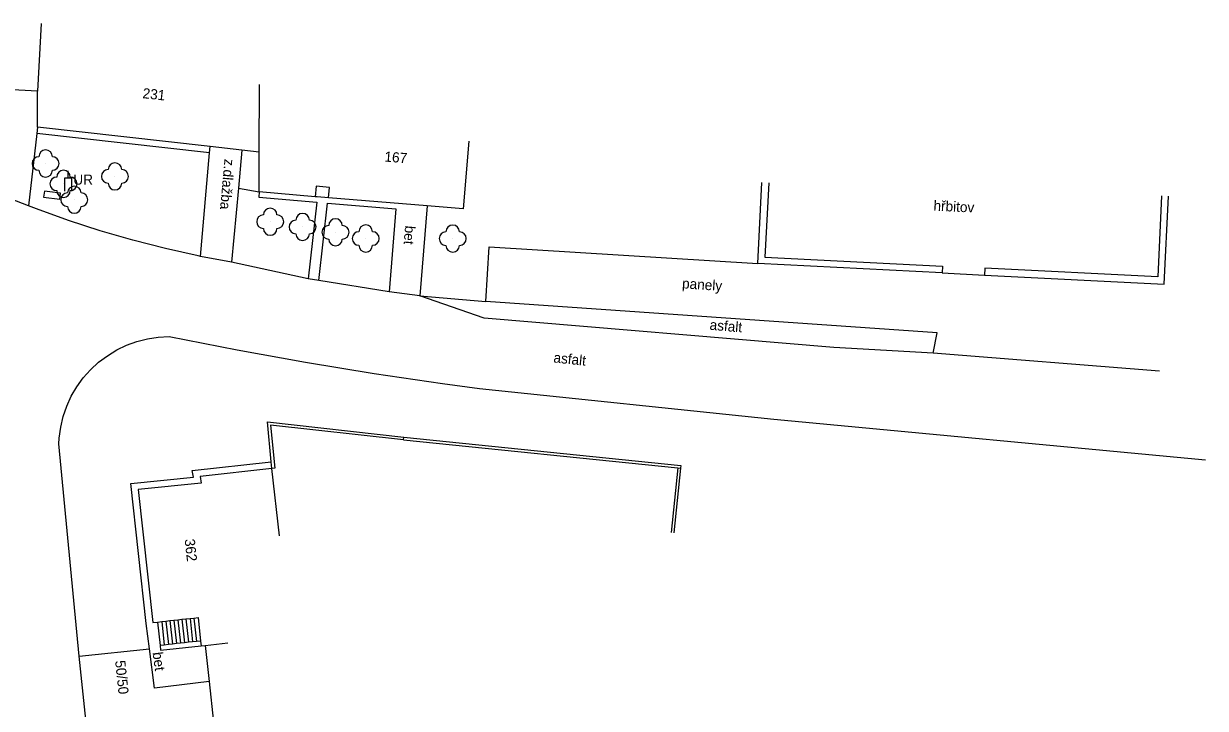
# Model space of a CAD drawing. Extents: x -544674 to -541478, y -1199076 to -1195527.
# Drawn here: x -542503.7 to -542416.5, y -1198277.7 to -1198227.2 of the extents above; entities that cross this region are included whole.
import ezdxf

# ---------------------------------------------------------------- set-up
doc = ezdxf.new("R2010")
doc.units = 0
for name, color, linetype in [('BUDOVY_MĚŘ', 7, 'Continuous'), ('POMOC_POPIS', 7, 'Continuous'), ('ROZHRANÍ_PLOCH', 7, 'Continuous'), ('ZELEŇ', 7, 'Continuous'), ('ZN_DOPLŇKOVÉ', 7, 'Continuous'), ('Č_POPIS_ORIENT', 7, 'Continuous')]:
    doc.layers.add(name, color=color, linetype=linetype)

msp = doc.modelspace()

# ---------------------------------------------------------------- linework, layer by layer
at = {"layer": 'BUDOVY_MĚŘ'}
for points in [[(-542502.44, -1198227.15), (-542502.71, -1198232.14)], [(-542502.71, -1198232.14), (-542510.98, -1198231.69)], [(-542502.71, -1198234.79), (-542502.71, -1198232.14)], [(-542486.34, -1198236.63), (-542486.32, -1198231.63)], [(-542489.96, -1198236.22), (-542502.71, -1198234.79)], [(-542470.88, -1198235.82), (-542471.28, -1198240.8), (-542473.94, -1198240.59)], [(-542487.62, -1198236.49), (-542489.96, -1198236.22)], [(-542486.34, -1198236.63), (-542487.62, -1198236.49)], [(-542486.35, -1198239.56), (-542486.34, -1198236.63)], [(-542481.22, -1198240), (-542481.15, -1198239.23), (-542482.15, -1198239.15), (-542482.22, -1198239.92)], [(-542482.22, -1198239.92), (-542486.35, -1198239.56)], [(-542481.22, -1198240), (-542482.06, -1198239.93), (-542482.22, -1198239.92)], [(-542473.94, -1198240.59), (-542481.22, -1198240)], [(-542485.4, -1198259.97), (-542490.7, -1198260.56), (-542490.62, -1198261.05), (-542495.28, -1198261.52), (-542494.19, -1198271.34), (-542493.84, -1198271.3)], [(-542484.85, -1198264.94), (-542485.4, -1198259.97)], [(-542493.84, -1198271.3), (-542493.54, -1198271.26)], [(-542493.54, -1198271.26), (-542493.24, -1198271.23)], [(-542493.24, -1198271.23), (-542492.94, -1198271.19)], [(-542492.94, -1198271.19), (-542492.65, -1198271.16)], [(-542492.65, -1198271.16), (-542492.35, -1198271.13)], [(-542492.35, -1198271.13), (-542492.05, -1198271.09)], [(-542492.05, -1198271.09), (-542491.75, -1198271.06)], [(-542491.75, -1198271.06), (-542491.45, -1198271.03)], [(-542491.45, -1198271.03), (-542491.16, -1198271)], [(-542491.16, -1198271), (-542490.86, -1198270.97), (-542490.67, -1198272.7)], [(-542493.35, -1198272.99), (-542493.65, -1198273.03)], [(-542493.65, -1198273.03), (-542493.63, -1198273.38), (-542490.63, -1198273.05)], [(-542493.05, -1198272.96), (-542493.35, -1198272.99)], [(-542492.75, -1198272.92), (-542493.05, -1198272.96)], [(-542492.45, -1198272.88), (-542492.75, -1198272.92)], [(-542492.16, -1198272.85), (-542492.45, -1198272.88)], [(-542491.86, -1198272.82), (-542492.16, -1198272.85)], [(-542491.56, -1198272.79), (-542491.86, -1198272.82)], [(-542491.26, -1198272.76), (-542491.56, -1198272.79)], [(-542490.96, -1198272.73), (-542491.26, -1198272.76)], [(-542490.67, -1198272.7), (-542490.96, -1198272.73)], [(-542490.67, -1198272.7), (-542490.63, -1198273.05)], [(-542490.63, -1198273.05), (-542490.33, -1198273.02)], [(-542490.33, -1198273.02), (-542488.66, -1198272.83)]]:
    msp.add_lwpolyline(points, dxfattribs=at)
at = {"layer": 'ROZHRANÍ_PLOCH'}
for points in [[(-542502.71, -1198234.79), (-542502.76, -1198235.25)], [(-542502.76, -1198235.25), (-542503.36, -1198240.59)], [(-542490, -1198236.69), (-542502.76, -1198235.25)], [(-542490.68, -1198244.32), (-542490, -1198236.69)], [(-542490, -1198236.69), (-542489.96, -1198236.22)], [(-542487.62, -1198236.49), (-542487.88, -1198239.29)], [(-542503.36, -1198240.59), (-542507.39, -1198239.04)], [(-542487.88, -1198239.29), (-542488.39, -1198244.75)], [(-542487.88, -1198239.29), (-542486.35, -1198239.56)], [(-542502.26, -1198239.95), (-542501.06, -1198240.11), (-542501, -1198239.66), (-542502.2, -1198239.5), (-542502.26, -1198239.95)], [(-542486.35, -1198239.56), (-542486.38, -1198239.96), (-542482.1, -1198240.33), (-542482.72, -1198245.97)], [(-542490.68, -1198244.32), (-542490.84, -1198244.29), (-542493.27, -1198243.75), (-542495.68, -1198243.13), (-542498.07, -1198242.44), (-542500.43, -1198241.66), (-542502.77, -1198240.82), (-542503.36, -1198240.59)], [(-542481.93, -1198246.1), (-542481.31, -1198240.39), (-542476.25, -1198240.8), (-542476.75, -1198246.94)], [(-542473.94, -1198240.59), (-542474.48, -1198247.23)], [(-542469.61, -1198247.66), (-542469.37, -1198243.62), (-542449.55, -1198244.84)], [(-542488.39, -1198244.75), (-542490.68, -1198244.32)], [(-542482.72, -1198245.97), (-542488.39, -1198244.75)], [(-542481.93, -1198246.1), (-542482.72, -1198245.97)], [(-542476.75, -1198246.94), (-542481.93, -1198246.1)], [(-542474.48, -1198247.23), (-542476.75, -1198246.94)], [(-542436.6, -1198251.47), (-542443.93, -1198251.03), (-542469.73, -1198248.87), (-542474.48, -1198247.23)], [(-542474.48, -1198247.23), (-542469.61, -1198247.66)], [(-542436.6, -1198251.47), (-542436.31, -1198249.96), (-542469.61, -1198247.66)], [(-542499.64, -1198273.81), (-542501.12, -1198258.16), (-542501.1, -1198257.72), (-542500.99, -1198256.92), (-542500.81, -1198256.14), (-542500.54, -1198255.37), (-542500.21, -1198254.64), (-542499.8, -1198253.94), (-542499.33, -1198253.28), (-542498.79, -1198252.68), (-542498.2, -1198252.13), (-542497.55, -1198251.65), (-542496.86, -1198251.22), (-542496.14, -1198250.87), (-542495.38, -1198250.6), (-542494.6, -1198250.4), (-542493.8, -1198250.27), (-542492.99, -1198250.23), (-542487.97, -1198251.21), (-542482.93, -1198252.12), (-542477.87, -1198252.95), (-542472.81, -1198253.69), (-542470.09, -1198254.06), (-542448.36, -1198256.33), (-542416.51, -1198259.32)], [(-542419.9, -1198252.78), (-542436.6, -1198251.47)], [(-542494.45, -1198273.26), (-542494.69, -1198271.4), (-542495.83, -1198261.07), (-542491.2, -1198260.61), (-542491.28, -1198260.12), (-542485.45, -1198259.47)], [(-542493.84, -1198271.3), (-542493.65, -1198273.03)], [(-542493.54, -1198271.26), (-542493.35, -1198272.99)], [(-542493.24, -1198271.23), (-542493.05, -1198272.96)], [(-542492.94, -1198271.19), (-542492.75, -1198272.92)], [(-542492.65, -1198271.16), (-542492.45, -1198272.88)], [(-542492.35, -1198271.13), (-542492.16, -1198272.85)], [(-542492.05, -1198271.09), (-542491.86, -1198272.82)], [(-542491.75, -1198271.06), (-542491.56, -1198272.79)], [(-542491.45, -1198271.03), (-542491.26, -1198272.76)], [(-542491.16, -1198271), (-542490.96, -1198272.73)], [(-542499.64, -1198273.81), (-542494.45, -1198273.26)], [(-542490.03, -1198275.69), (-542494.07, -1198276.17), (-542494.45, -1198273.26)], [(-542498.95, -1198280.35), (-542499.64, -1198273.81)]]:
    msp.add_lwpolyline(points, dxfattribs=at)
at = {"layer": 'ZELEŇ'}
for centre in [(-542502.11, -1198237.47), (-542496.99, -1198238.42), (-542500.79, -1198238.97), (-542499.99, -1198240.14), (-542485.53, -1198241.76), (-542483.14, -1198242.15), (-542480.71, -1198242.54), (-542478.48, -1198243), (-542472.06, -1198243.01)]:
    msp.add_circle(centre, 0.0005, dxfattribs=at)
for centre, start, end in [((-542502.11, -1198236.97), 0, 179.99999), ((-542502.61, -1198237.47), 89.99999, 269.99999), ((-542501.61, -1198237.47), 270, 89.99999), ((-542496.99, -1198237.92), 0, 179.99999), ((-542502.11, -1198237.97), 179.99999, 359.99999), ((-542501.29, -1198238.97), 89.99999, 269.99999), ((-542500.79, -1198238.47), 0, 179.99999), ((-542500.29, -1198238.97), 270, 89.99999), ((-542497.49, -1198238.42), 89.99999, 269.99999), ((-542496.49, -1198238.42), 270, 89.99999), ((-542499.99, -1198239.64), 0, 179.99999), ((-542496.99, -1198238.92), 179.99999, 359.99999), ((-542500.79, -1198239.47), 179.99999, 359.99999), ((-542500.49, -1198240.14), 89.99999, 269.99999), ((-542499.49, -1198240.14), 270, 89.99999), ((-542499.99, -1198240.64), 179.99999, 359.99999), ((-542485.53, -1198241.26), 0, 179.99999), ((-542486.03, -1198241.76), 89.99999, 269.99999), ((-542485.03, -1198241.76), 270, 89.99999), ((-542483.64, -1198242.15), 89.99999, 269.99999), ((-542483.14, -1198241.65), 0, 179.99999), ((-542482.64, -1198242.15), 270, 89.99999), ((-542480.71, -1198242.04), 0, 179.99999), ((-542485.53, -1198242.26), 179.99999, 359.99999), ((-542483.14, -1198242.65), 179.99999, 359.99999), ((-542481.21, -1198242.54), 89.99999, 269.99999), ((-542480.21, -1198242.54), 270, 89.99999), ((-542478.98, -1198243), 89.99999, 269.99999), ((-542478.48, -1198242.5), 0, 179.99999), ((-542477.98, -1198243), 270, 89.99999), ((-542472.56, -1198243.01), 89.99999, 269.99999), ((-542472.06, -1198242.51), 0, 179.99999), ((-542471.56, -1198243.01), 270, 89.99999), ((-542480.71, -1198243.04), 179.99999, 359.99999), ((-542478.48, -1198243.5), 179.99999, 359.99999), ((-542472.06, -1198243.51), 179.99999, 359.99999)]:
    msp.add_arc(centre, 0.5, start, end, dxfattribs=at)
at = {"layer": 'ZN_DOPLŇKOVÉ'}
msp.add_line((-542500.44, -1198238.52), (-542500.44, -1198238.02), dxfattribs=at)
for points in [[(-542500.69, -1198239.52), (-542500.69, -1198238.52), (-542500.19, -1198238.52), (-542500.19, -1198239.52)], [(-542449.55, -1198244.84), (-542449.24, -1198238.88)], [(-542448.74, -1198238.9), (-542449.03, -1198244.37), (-542435.91, -1198245.04), (-542435.94, -1198245.54)], [(-542419.74, -1198239.85), (-542420.03, -1198245.84), (-542432.78, -1198245.2), (-542432.8, -1198245.7)], [(-542432.8, -1198245.7), (-542419.56, -1198246.36), (-542419.24, -1198239.88)], [(-542435.94, -1198245.54), (-542449.55, -1198244.84)], [(-542435.94, -1198245.54), (-542432.8, -1198245.7)], [(-542485.45, -1198259.47), (-542485.74, -1198256.53), (-542475.68, -1198257.65)], [(-542475.7, -1198257.85), (-542485.52, -1198256.76), (-542485.2, -1198259.95), (-542485.4, -1198259.97)], [(-542475.7, -1198257.85), (-542475.68, -1198257.65)], [(-542475.68, -1198257.65), (-542455.22, -1198259.75), (-542455.24, -1198259.95)], [(-542475.7, -1198257.85), (-542455.44, -1198259.93)], [(-542485.4, -1198259.97), (-542485.45, -1198259.47)], [(-542455.44, -1198259.93), (-542455.93, -1198264.7)], [(-542455.24, -1198259.95), (-542455.73, -1198264.72)], [(-542455.44, -1198259.93), (-542455.24, -1198259.95)], [(-542490.33, -1198273.02), (-542490.03, -1198275.69)], [(-542490.03, -1198275.69), (-542489.72, -1198278.68)]]:
    msp.add_lwpolyline(points, dxfattribs=at)

# ---------------------------------------------------------------- texts
at = {"layer": 'POMOC_POPIS'}
for s, rotation, p in [('z.dlažba', 264.89999, (-542488.9, -1198237.11)), ('hřbitov', 357.14998, (-542436.59, -1198240.94)), ('bet', 265.38001, (-542475.57, -1198242.03)), ('panely', 356.05001, (-542455.15, -1198246.67)), ('asfalt', 355.21, (-542453.12, -1198249.73)), ('asfalt', 354.04999, (-542464.65, -1198252.14)), ('50/50', 276.02001, (-542496.98, -1198274.16)), ('bet', 277.35999, (-542494.21, -1198273.55))]:
    msp.add_text(s, height=0.75, rotation=rotation, dxfattribs=at).set_placement(p)
msp.add_text('UR', height=0.75, dxfattribs=at).set_placement((-542500.06, -1198239.03))
at = {"layer": 'Č_POPIS_ORIENT'}
for s, rotation, p in [('231', 353.59002, (-542494.98, -1198232.64)), ('167', 355.39002, (-542477.12, -1198237.32)), ('362', 276.32998, (-542491.85, -1198265.2))]:
    msp.add_text(s, height=0.75, rotation=rotation, dxfattribs=at).set_placement(p)

doc.saveas('drawing.dxf')
